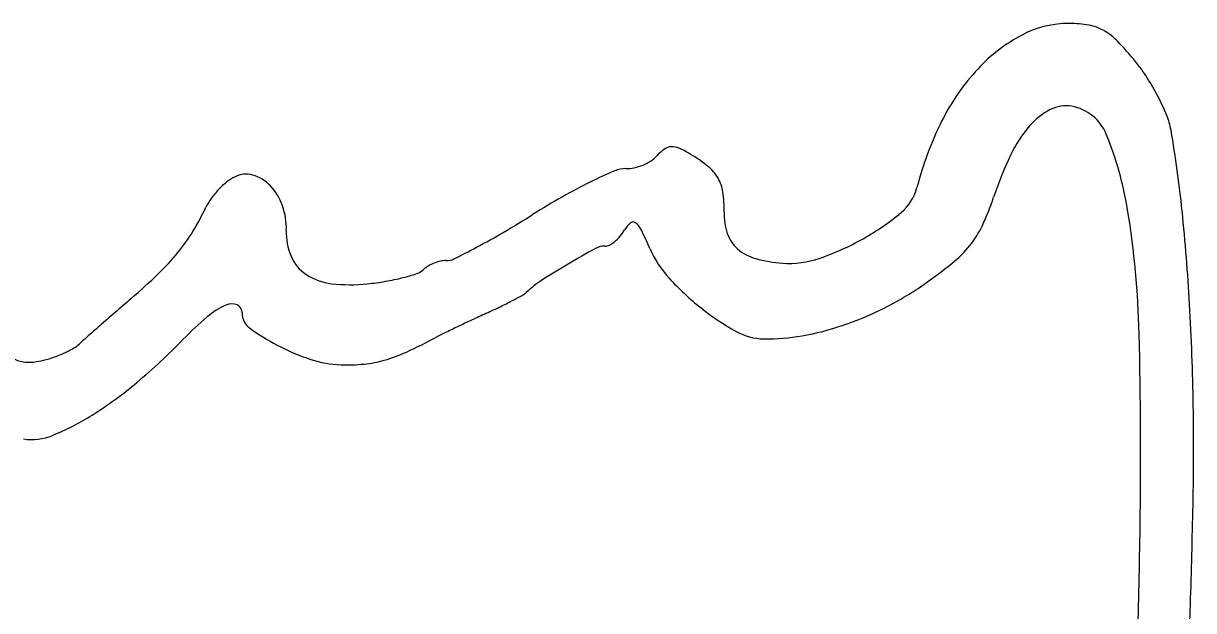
# Model space of a CAD drawing. Extents: x 44.2 to 78.2, y 4.5 to 26.5.
# Drawn here: x 70.1199 to 70.3557, y 7.5536 to 7.6719 of the extents above; entities that cross this region are included whole.
import ezdxf

# ---------------------------------------------------------------- set-up
doc = ezdxf.new("R2010")
doc.units = 0
doc.layers.add('SH_Text', color=7, linetype='Continuous')

msp = doc.modelspace()

# ---------------------------------------------------------------- linework, layer by layer
at = {"layer": 'SH_Text'}
for centre, radius, start, end in [((70.3305875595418, 7.651577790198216), 0.02036931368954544, 89.8080088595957, 117.7460166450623), ((70.33058125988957, 7.649691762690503), 0.022255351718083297, 79.61018915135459, 89.80806091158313), ((70.33290521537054, 7.6623666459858), 0.00936917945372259, 60.14567394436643, 79.61024305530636), ((70.3365672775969, 7.640210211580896), 0.0332137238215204, 117.74594741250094, 137.11881721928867), ((70.33122091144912, 7.659432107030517), 0.012752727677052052, 44.14114547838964, 60.14574971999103), ((70.29779884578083, 7.626997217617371), 0.05932585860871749, 39.02553872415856, 44.14120205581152), ((70.31493584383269, 7.640887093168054), 0.03726672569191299, 32.642200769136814, 39.025591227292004), ((70.34531665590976, 7.632085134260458), 0.04515392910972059, 137.11881123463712, 153.51222367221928), ((70.30503099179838, 7.634542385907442), 0.049029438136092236, 27.445453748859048, 32.642206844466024), ((70.30919876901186, 7.63670694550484), 0.04433309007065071, 22.118372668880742, 27.44546222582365), ((70.33315910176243, 7.642244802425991), 0.013873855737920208, 117.3376559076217, 139.33242216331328), ((70.32993499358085, 7.648481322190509), 0.0068532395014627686, 80.0765064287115, 117.33759744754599), ((70.32952441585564, 7.646134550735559), 0.009235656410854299, 22.256199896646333, 80.07645211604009), ((70.36561309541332, 7.621971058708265), 0.06783078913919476, 153.5121858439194, 165.59702868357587), ((70.33696345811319, 7.6479913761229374), 0.014362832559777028, 9.777392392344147, 22.118420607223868), ((70.34293461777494, 7.633846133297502), 0.026761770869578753, 139.33239222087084, 154.48084028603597), ((70.2733108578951, 7.623129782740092), 0.0699743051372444, 9.230253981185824, 22.25627041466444), ((70.11308785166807, 7.609412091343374), 0.24153820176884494, 5.877810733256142, 9.777443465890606), ((70.24306839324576, 7.649343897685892), 0.006045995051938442, 303.0962191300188, 318.4942816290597), ((70.25370520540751, 7.639931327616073), 0.008157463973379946, 124.82541939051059, 138.49417173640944), ((70.25050905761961, 7.644525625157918), 0.002560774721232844, 92.42401466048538, 124.82534545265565), ((70.25055156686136, 7.643521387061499), 0.003565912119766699, 66.3202711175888, 92.42397511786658), ((70.24388606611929, 7.628322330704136), 0.02016230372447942, 59.077303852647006, 66.3202866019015), ((70.23814290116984, 7.618734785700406), 0.0313383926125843, 51.11299444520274, 59.07733799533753), ((70.3850200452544, 7.6137551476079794), 0.07339685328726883, 154.48084831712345, 161.61576303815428), ((70.24111674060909, 7.637371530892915), 0.005302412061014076, 88.1843732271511, 113.39908434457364), ((70.2414921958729, 7.6492160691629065), 0.0065480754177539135, 268.18444344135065, 282.7529818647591), ((70.24059476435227, 7.653181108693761), 0.010613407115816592, 282.7530753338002, 292.8992536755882), ((70.24064531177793, 7.653061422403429), 0.010483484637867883, 292.8992949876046, 303.0962518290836), ((70.25243571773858, 7.636456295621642), 0.008571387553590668, 30.2175376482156, 51.11297087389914), ((70.16638778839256, 7.633200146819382), 0.008755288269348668, 116.3393746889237, 128.9468394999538), ((70.16471199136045, 7.636585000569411), 0.004978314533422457, 73.93312659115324, 116.33934576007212), ((70.16392588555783, 7.633855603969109), 0.007818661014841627, 43.67297403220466, 73.93301964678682), ((70.2822560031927, 7.542299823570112), 0.10889328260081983, 113.39901910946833, 116.20155976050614), ((70.25305639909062, 7.6368177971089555), 0.007853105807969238, 8.125346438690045, 30.21752548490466), ((70.1722769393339, 7.626015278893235), 0.01804926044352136, 136.4370559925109, 143.85838971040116), ((70.17192244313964, 7.626352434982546), 0.01756003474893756, 128.94683676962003, 136.4370816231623), ((70.16138673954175, 7.631431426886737), 0.011329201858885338, 19.31903756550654, 43.67299911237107), ((70.28336691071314, 7.540042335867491), 0.11140930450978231, 116.20156415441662, 119.50798876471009), ((70.23707215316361, 7.634535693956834), 0.023999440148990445, 358.51833404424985, 8.125330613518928), ((70.29057052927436, 7.641242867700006), 0.009646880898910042, 309.76703744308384, 345.59700234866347), ((70.16645427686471, 7.630267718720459), 0.010839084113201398, 143.8583926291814, 154.73161245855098), ((70.3053390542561, 7.50121994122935), 0.1560181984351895, 119.50809844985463, 122.07690444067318), ((70.2646934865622, 7.653745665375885), 0.05340110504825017, 335.04302720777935, 341.61580070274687), ((70.11028940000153, 7.656778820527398), 0.051268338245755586, 328.4778522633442, 334.73162365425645), ((70.1591608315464, 7.630651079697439), 0.013687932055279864, 358.18435683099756, 19.31909641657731), ((70.09837160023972, 7.831450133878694), 0.2337092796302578, 300.38164543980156, 302.0768820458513), ((70.27374160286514, 7.633587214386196), 0.012682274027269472, 178.51834298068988, 198.27821860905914), ((70.26396205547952, 7.673216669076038), 0.05124417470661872, 299.362907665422, 309.76708524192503), ((70.16115797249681, 7.604904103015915), 0.18359844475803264, 1.3993954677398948, 9.230283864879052), ((69.9387982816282, 7.5914694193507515), 0.4167489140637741, 3.285834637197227, 5.877785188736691), ((70.24617594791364, 7.627200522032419), 0.006025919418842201, 131.20543150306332, 148.95173793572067), ((70.24273453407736, 7.631130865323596), 0.0008018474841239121, 53.39641005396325, 131.20542092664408), ((70.24106320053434, 7.628880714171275), 0.0036047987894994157, 26.063434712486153, 53.39634547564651), ((70.29534572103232, 7.639480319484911), 0.019591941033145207, 321.15182601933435, 335.04299667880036), ((70.12157450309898, 7.649857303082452), 0.0380297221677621, 320.6545123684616, 328.477846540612), ((70.18530483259, 7.629822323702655), 0.01246920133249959, 178.18434493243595, 202.73883303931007), ((70.14131842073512, 7.75819542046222), 0.1487935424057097, 298.00393129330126, 300.38162083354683), ((70.2335956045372, 7.634563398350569), 0.008534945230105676, 309.53640637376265, 319.6931064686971), ((70.23274058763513, 7.635288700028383), 0.009656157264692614, 319.69302620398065, 328.9517967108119), ((70.14999602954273, 7.584339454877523), 0.10498109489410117, 23.6793070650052, 26.063413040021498), ((70.26842163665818, 7.631830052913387), 0.0070796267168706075, 198.2782631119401, 228.84544155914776), ((70.26312342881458, 7.6747071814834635), 0.052954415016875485, 288.8434971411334, 299.36294248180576), ((70.12492195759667, 7.789027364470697), 0.18371420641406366, 296.4029154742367, 298.00396269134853), ((70.34037215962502, 7.435283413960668), 0.21833949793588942, 118.81700338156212, 120.48244778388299), ((70.23694525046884, 7.6232840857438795), 0.003766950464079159, 88.18432356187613, 118.81701242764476), ((70.23712030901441, 7.628806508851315), 0.0017582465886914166, 268.18442331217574, 298.292888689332), ((70.23481990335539, 7.6330801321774), 0.006611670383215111, 298.292741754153, 309.53637441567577), ((70.26596876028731, 7.6351979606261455), 0.021653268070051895, 203.6792680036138, 222.26868888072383), ((70.26989705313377, 7.63351811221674), 0.00932158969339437, 228.8454624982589, 254.62606849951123), ((70.29212411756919, 7.642075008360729), 0.023728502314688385, 308.8512641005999, 321.1518440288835), ((70.11293808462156, 7.656937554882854), 0.04919742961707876, 313.92948931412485, 320.6545413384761), ((70.18131126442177, 7.628148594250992), 0.008139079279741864, 202.73881697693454, 236.53165011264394), ((70.20585983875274, 7.615552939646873), 0.008694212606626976, 111.74573166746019, 120.60726183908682), ((70.20576324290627, 7.6157951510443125), 0.008433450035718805, 102.78269762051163, 111.74583129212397), ((70.20486966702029, 7.61973373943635), 0.004394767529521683, 88.1844699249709, 102.7826816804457), ((70.20511579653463, 7.62749857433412), 0.0033739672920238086, 268.18441926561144, 296.40282132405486), ((70.27464228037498, 7.6507763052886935), 0.027220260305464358, 254.62611778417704, 266.22021663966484), ((70.27409863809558, 7.6425478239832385), 0.018973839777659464, 266.2202868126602, 288.8434395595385), ((70.05337150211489, 7.7187725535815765), 0.1350562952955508, 310.7642455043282, 313.9295214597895), ((70.18330525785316, 7.631164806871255), 0.011754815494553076, 236.5316458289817, 263.4665960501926), ((70.18654689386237, 7.659377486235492), 0.039892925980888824, 284.17266194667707, 288.4193973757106), ((70.19801380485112, 7.624945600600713), 0.003601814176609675, 288.4194142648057, 313.1843580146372), ((70.20420704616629, 7.618346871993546), 0.005448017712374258, 120.60737403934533, 133.18444942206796), ((70.29765720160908, 7.507849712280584), 0.13413477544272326, 120.48241841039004, 123.16167618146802), ((70.24400958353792, 7.70180762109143), 0.10042917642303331, 304.6392228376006, 308.85136340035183), ((70.18570170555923, 7.652089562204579), 0.032816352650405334, 263.46657094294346, 275.989035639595), ((70.18309340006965, 7.67695189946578), 0.0578151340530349, 275.98901471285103, 279.7154329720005), ((70.18516644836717, 7.664843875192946), 0.045530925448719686, 279.71539701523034, 284.1726757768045), ((70.23661120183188, 7.6012741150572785), 0.02253399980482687, 123.16169112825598, 133.18435004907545), ((70.29013992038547, 7.657167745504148), 0.054316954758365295, 222.26857596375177, 231.62207192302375), ((70.26372067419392, 7.673276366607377), 0.06575123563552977, 296.74502841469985, 304.6393258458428), ((70.16733101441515, 7.714331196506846), 0.11073200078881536, 297.4750039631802, 298.6770583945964), ((70.21877406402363, 7.620279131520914), 0.0035304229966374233, 298.6772817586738, 313.18441765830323), ((70.80203839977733, 6.850340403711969), 1.011537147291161, 130.7643130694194, 131.0051844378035), ((70.16711686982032, 7.600774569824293), 0.015773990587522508, 114.0541416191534, 130.37367630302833), ((70.16181946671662, 7.612642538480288), 0.0027774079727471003, 66.54479490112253, 114.05414783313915), ((70.16225043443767, 7.613635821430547), 0.0016946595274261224, 358.18437439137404, 66.54476621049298), ((70.15323877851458, 7.744049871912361), 0.14361717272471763, 294.6685837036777, 295.8832428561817), ((70.17223022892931, 7.704909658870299), 0.10011278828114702, 295.88317674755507, 297.4750570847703), ((70.28912056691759, 7.655880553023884), 0.05267502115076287, 231.62202450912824, 240.89223545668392), ((70.2646507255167, 7.671430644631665), 0.06368443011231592, 288.6594215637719, 296.74508329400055), ((69.87031796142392, 7.587538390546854), 0.48534196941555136, 0.8693543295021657, 3.285771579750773), ((70.72566199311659, 6.938183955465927), 0.8951333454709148, 131.00512569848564, 131.2691445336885), ((70.20240287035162, 7.5592750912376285), 0.07024699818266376, 130.37370075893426, 135.7585129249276), ((70.16747045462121, 7.613470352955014), 0.003527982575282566, 178.18441141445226, 233.47527805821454), ((70.38102279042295, 7.248498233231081), 0.40177967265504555, 115.14825881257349, 115.60983298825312), ((70.37249496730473, 7.266664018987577), 0.3817117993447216, 114.66862247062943, 115.14830203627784), ((70.67638903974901, 6.994330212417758), 0.8204324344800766, 131.26910207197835, 131.5154738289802), ((70.19119966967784, 7.645509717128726), 0.04339772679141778, 233.47535005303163, 242.2940867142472), ((70.23186008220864, 7.554223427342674), 0.0616058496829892, 116.06622318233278, 117.74450115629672), ((70.36218355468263, 7.287802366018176), 0.358193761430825, 115.6098970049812, 116.06619999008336), ((70.26928322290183, 7.62025122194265), 0.01189549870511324, 240.89218527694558, 268.86767415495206), ((70.26655538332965, 7.6657904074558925), 0.057731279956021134, 280.18466260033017, 288.65942719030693), ((70.12646442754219, 7.612431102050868), 0.006913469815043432, 299.3021911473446, 312.84031207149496), ((70.18762416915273, 7.546477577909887), 0.0830330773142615, 131.51534747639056, 132.84024032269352), ((70.05762952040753, 7.700265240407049), 0.13183601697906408, 310.20577013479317, 315.7584778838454), ((70.14174130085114, 7.725550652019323), 0.13197724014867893, 294.76764179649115, 297.74456306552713), ((70.26982375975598, 7.647597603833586), 0.03924722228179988, 268.86763763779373, 280.1846599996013), ((69.34722474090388, 7.585020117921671), 0.997774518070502, 359.16358336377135, 1.3994229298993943), ((70.11725431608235, 7.629403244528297), 0.026234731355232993, 288.5138166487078, 293.83334724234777), ((70.11841929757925, 7.626766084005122), 0.02335171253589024, 293.83329967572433, 299.30217489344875), ((70.1918391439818, 7.6467275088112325), 0.0447732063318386, 242.29413311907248, 251.74074977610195), ((70.18380215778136, 7.634387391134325), 0.031578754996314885, 286.153992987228, 294.76767846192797), ((70.12073480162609, 7.610074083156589), 0.006393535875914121, 240.92034579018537, 265.57746172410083), ((70.12107160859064, 7.614428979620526), 0.01076143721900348, 265.5775006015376, 282.27368479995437), ((70.11885176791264, 7.624632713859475), 0.021203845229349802, 282.2736202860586, 288.5138799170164), ((70.18452772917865, 7.6245669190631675), 0.02143764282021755, 251.7407020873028, 268.1275021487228), ((70.18504404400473, 7.640360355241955), 0.03723951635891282, 268.12753027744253, 275.3819607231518), ((70.18647665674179, 7.625153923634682), 0.021965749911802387, 275.381929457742, 286.15407607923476), ((70.09261291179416, 7.658876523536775), 0.07764318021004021, 301.95091866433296, 310.205731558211), ((70.10540610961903, 7.638363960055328), 0.05346816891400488, 292.33756599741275, 301.95096841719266), ((69.78244766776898, 7.586205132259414), 0.5732223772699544, 358.736397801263, 0.8693434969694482), ((70.12149963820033, 7.5991970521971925), 0.011123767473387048, 261.54325362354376, 292.3375583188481), ((68.06498577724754, 7.624088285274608), 2.291102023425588, 358.23677754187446, 358.7363959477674), ((68.69257370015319, 7.594576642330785), 1.6524953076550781, 358.3642269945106, 359.1636144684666), ((70.27315944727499, 7.556112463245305), 0.08188232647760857, 352.6643318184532, 358.23673770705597)]:
    msp.add_arc(centre, radius, start, end, dxfattribs=at)

doc.saveas('drawing.dxf')
